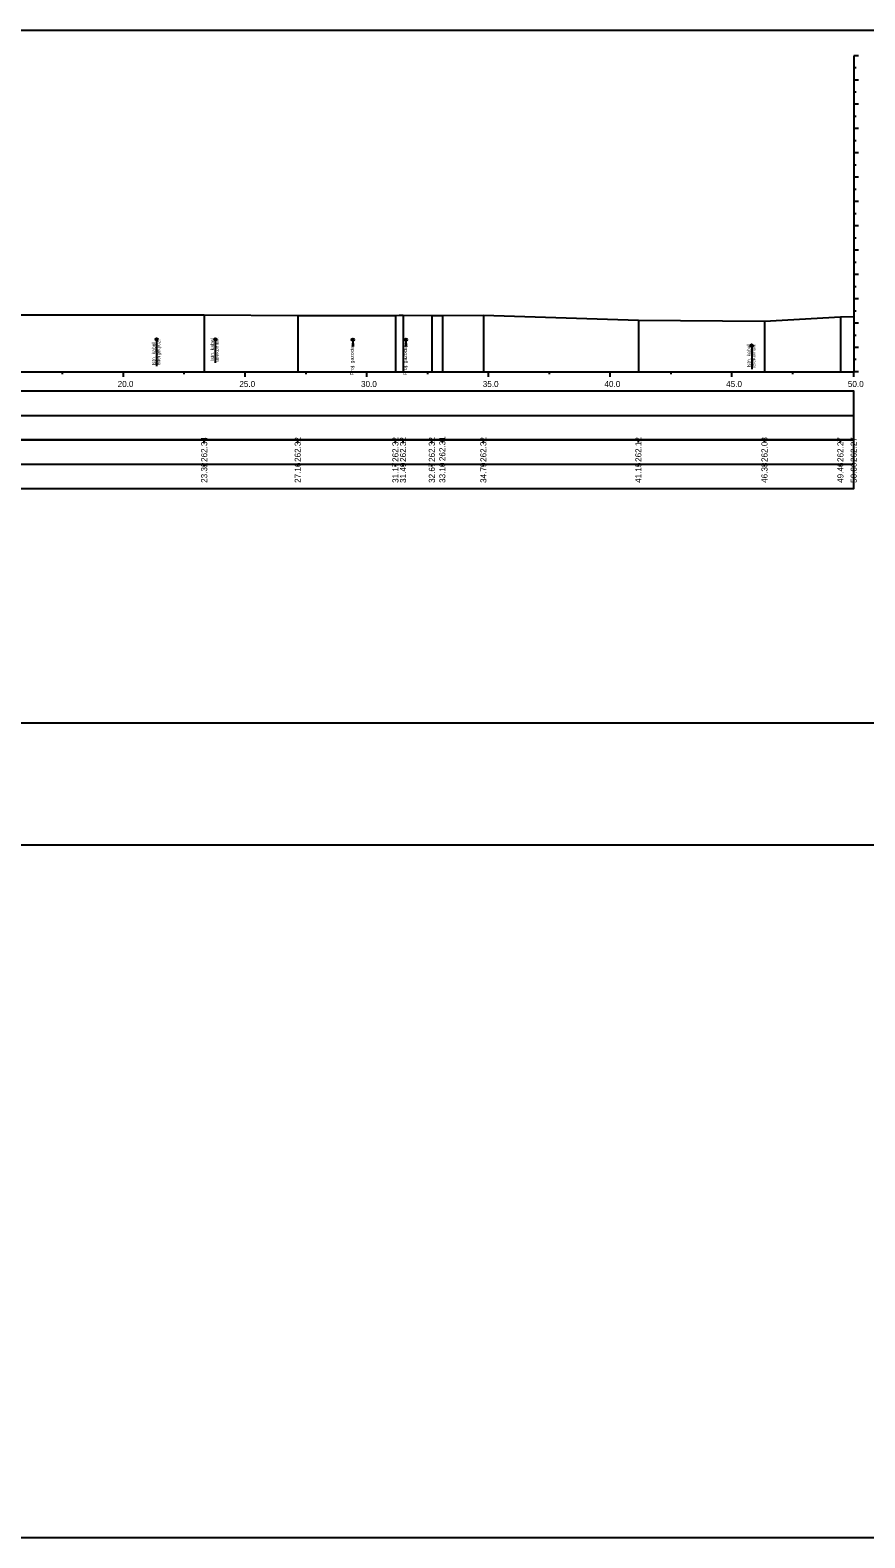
# Model space of a CAD drawing. Extents: x 6516023 to 6560129, y 5513077 to 5529206.
# Drawn here: x 6518731.6 to 6518765.9, y 5514484.7 to 5514546.7 of the extents above; entities that cross this region are included whole.
import ezdxf

# ---------------------------------------------------------------- set-up
doc = ezdxf.new("R2010")
doc.units = 0
for name, color, linetype in [('TOR_PRZEK_P-kable', 7, 'Continuous'), ('TOR_PRZEK_P-tabelka istniejace', 7, 'Continuous'), ('TOR_PRZEK_P-tabelka projektowane', 7, 'Continuous'), ('TOR_PRZEK_P-teren istniejacy', 7, 'Continuous'), ('TOR_PRZEK_P-uklad odniesienia', 7, 'Continuous'), ('TOR_RAMKI-ramka+tabelka 1', 7, 'Continuous')]:
    doc.layers.add(name, color=color, linetype=linetype)

msp = doc.modelspace()

# ---------------------------------------------------------------- linework, layer by layer
at = {"layer": 'TOR_PRZEK_P-kable'}
for p, q in [((6518736.825, 5514533.945), (6518736.825, 5514532.835)), ((6518739.233, 5514533.943), (6518739.233, 5514532.969)), ((6518744.888, 5514533.925), (6518744.888, 5514533.655)), ((6518747.07, 5514533.924), (6518747.07, 5514533.654)), ((6518761.274, 5514533.687), (6518761.274, 5514532.714))]:
    msp.add_line(p, q, dxfattribs=at)
for centre in [(6518736.825, 5514533.945), (6518739.233, 5514533.943), (6518744.888, 5514533.925), (6518747.07, 5514533.924), (6518761.274, 5514533.687)]:
    msp.add_circle(centre, 0.05, dxfattribs=at)
at = {"layer": 'TOR_PRZEK_P-tabelka istniejace'}
for p, q in [((6518738.779, 5514529.706), (6518738.779, 5514529.806)), ((6518742.622, 5514529.706), (6518742.622, 5514529.806)), ((6518746.636, 5514529.706), (6518746.636, 5514529.806)), ((6518746.949, 5514529.706), (6518746.949, 5514529.806)), ((6518748.132, 5514529.706), (6518748.132, 5514529.806)), ((6518748.564, 5514529.706), (6518748.564, 5514529.806)), ((6518750.249, 5514529.706), (6518750.249, 5514529.806)), ((6518756.618, 5514529.706), (6518756.618, 5514529.806)), ((6518761.798, 5514529.706), (6518761.798, 5514529.806)), ((6518764.919, 5514529.706), (6518764.919, 5514529.806)), ((6518765.463, 5514529.706), (6518765.463, 5514529.806)), ((6518656.663, 5514528.806), (6518765.463, 5514528.806)), ((6518738.779, 5514528.706), (6518738.779, 5514528.806)), ((6518742.622, 5514528.706), (6518742.622, 5514528.806)), ((6518746.636, 5514528.706), (6518746.636, 5514528.806)), ((6518746.949, 5514528.706), (6518746.949, 5514528.806)), ((6518748.132, 5514528.706), (6518748.132, 5514528.806)), ((6518748.564, 5514528.706), (6518748.564, 5514528.806)), ((6518750.249, 5514528.706), (6518750.249, 5514528.806)), ((6518756.618, 5514528.706), (6518756.618, 5514528.806)), ((6518761.798, 5514528.706), (6518761.798, 5514528.806)), ((6518764.919, 5514528.706), (6518764.919, 5514528.806)), ((6518765.463, 5514528.706), (6518765.463, 5514528.806))]:
    msp.add_line(p, q, dxfattribs=at)
for points in [[(6518738.779, 5514534.945), (6518738.779, 5514532.806), (6518738.779, 5514532.676), (6518738.779, 5514532.606)], [(6518742.622, 5514534.925), (6518742.622, 5514532.806), (6518742.622, 5514532.676), (6518742.622, 5514532.606)], [(6518746.636, 5514534.925), (6518746.636, 5514532.806), (6518746.636, 5514532.676), (6518746.636, 5514532.606)], [(6518746.949, 5514534.93), (6518746.949, 5514532.806), (6518746.949, 5514532.676), (6518746.949, 5514532.606)], [(6518748.132, 5514534.922), (6518748.132, 5514532.806), (6518748.132, 5514532.676), (6518748.132, 5514532.606)], [(6518748.564, 5514534.92), (6518748.564, 5514532.806), (6518748.564, 5514532.676), (6518748.564, 5514532.606)], [(6518750.249, 5514534.93), (6518750.249, 5514532.806), (6518750.249, 5514532.676), (6518750.249, 5514532.606)], [(6518764.919, 5514534.874), (6518764.919, 5514532.806), (6518764.919, 5514532.676), (6518764.919, 5514532.606)], [(6518765.463, 5514534.88), (6518765.463, 5514532.806), (6518765.463, 5514532.676), (6518765.463, 5514532.606)], [(6518756.618, 5514534.727), (6518756.618, 5514532.806), (6518756.618, 5514532.676), (6518756.618, 5514532.606)], [(6518761.798, 5514534.683), (6518761.798, 5514532.806), (6518761.798, 5514532.676), (6518761.798, 5514532.606)]]:
    msp.add_lwpolyline(points, dxfattribs=at)
msp.add_lwpolyline([(6518656.663, 5514529.806), (6518656.663, 5514527.806), (6518765.463, 5514527.806), (6518765.463, 5514529.806)], close=True, dxfattribs=at)
at = {"layer": 'TOR_PRZEK_P-tabelka projektowane'}
msp.add_line((6518656.663, 5514530.806), (6518765.463, 5514530.806), dxfattribs=at)
msp.add_lwpolyline([(6518656.663, 5514531.806), (6518656.663, 5514529.806), (6518765.463, 5514529.806), (6518765.463, 5514531.806)], close=True, dxfattribs=at)
at = {"layer": 'TOR_PRZEK_P-teren istniejacy'}
msp.add_lwpolyline([(6518728.897, 5514534.945), (6518738.779, 5514534.945), (6518742.622, 5514534.925), (6518746.636, 5514534.925), (6518746.787, 5514534.931), (6518746.949, 5514534.93), (6518748.132, 5514534.922), (6518748.564, 5514534.92), (6518750.249, 5514534.93), (6518756.618, 5514534.727), (6518761.798, 5514534.683), (6518764.919, 5514534.874), (6518765.463, 5514534.88)], dxfattribs=at)
at = {"layer": 'TOR_PRZEK_P-uklad odniesienia'}
for p, q in [((6518765.463, 5514545.606), (6518765.463, 5514532.606)), ((6518765.663, 5514545.606), (6518765.463, 5514545.606)), ((6518765.563, 5514545.106), (6518765.463, 5514545.106)), ((6518765.663, 5514544.606), (6518765.463, 5514544.606)), ((6518765.563, 5514544.106), (6518765.463, 5514544.106)), ((6518765.663, 5514543.606), (6518765.463, 5514543.606)), ((6518765.563, 5514543.106), (6518765.463, 5514543.106)), ((6518765.663, 5514542.606), (6518765.463, 5514542.606)), ((6518765.563, 5514542.106), (6518765.463, 5514542.106)), ((6518765.663, 5514541.606), (6518765.463, 5514541.606)), ((6518765.563, 5514541.106), (6518765.463, 5514541.106)), ((6518765.663, 5514540.606), (6518765.463, 5514540.606)), ((6518765.563, 5514540.106), (6518765.463, 5514540.106)), ((6518765.663, 5514539.606), (6518765.463, 5514539.606)), ((6518765.563, 5514539.106), (6518765.463, 5514539.106)), ((6518765.663, 5514538.606), (6518765.463, 5514538.606)), ((6518765.563, 5514538.106), (6518765.463, 5514538.106)), ((6518765.663, 5514537.606), (6518765.463, 5514537.606)), ((6518765.563, 5514537.106), (6518765.463, 5514537.106)), ((6518765.663, 5514536.606), (6518765.463, 5514536.606)), ((6518765.563, 5514536.106), (6518765.463, 5514536.106)), ((6518765.663, 5514535.606), (6518765.463, 5514535.606)), ((6518765.563, 5514535.106), (6518765.463, 5514535.106)), ((6518765.663, 5514534.606), (6518765.463, 5514534.606)), ((6518765.563, 5514534.106), (6518765.463, 5514534.106)), ((6518765.663, 5514533.606), (6518765.463, 5514533.606)), ((6518765.563, 5514533.106), (6518765.463, 5514533.106)), ((6518660.463, 5514532.606), (6518765.463, 5514532.606)), ((6518732.963, 5514532.506), (6518732.963, 5514532.606)), ((6518735.463, 5514532.406), (6518735.463, 5514532.606)), ((6518737.963, 5514532.506), (6518737.963, 5514532.606)), ((6518740.463, 5514532.406), (6518740.463, 5514532.606)), ((6518742.963, 5514532.506), (6518742.963, 5514532.606)), ((6518745.463, 5514532.406), (6518745.463, 5514532.606)), ((6518747.963, 5514532.506), (6518747.963, 5514532.606)), ((6518750.463, 5514532.406), (6518750.463, 5514532.606)), ((6518752.963, 5514532.506), (6518752.963, 5514532.606)), ((6518755.463, 5514532.406), (6518755.463, 5514532.606)), ((6518757.963, 5514532.506), (6518757.963, 5514532.606)), ((6518760.463, 5514532.406), (6518760.463, 5514532.606)), ((6518762.963, 5514532.506), (6518762.963, 5514532.606)), ((6518765.463, 5514532.406), (6518765.463, 5514532.606)), ((6518765.663, 5514532.606), (6518765.463, 5514532.606))]:
    msp.add_line(p, q, dxfattribs=at)
at = {"layer": 'TOR_RAMKI-ramka+tabelka 1'}
for points in [[(6518542.013, 5514546.656), (6518789.513, 5514546.656), (6518789.513, 5514518.156), (6518542.013, 5514518.156)], [(6518542.013, 5514513.156), (6518789.513, 5514513.156), (6518789.513, 5514484.656), (6518542.013, 5514484.656)]]:
    msp.add_lwpolyline(points, close=True, dxfattribs=at)

# ---------------------------------------------------------------- texts
at = {"layer": 'TOR_PRZEK_P-kable'}
for s, height, p in [('Istn. kabel', 0.14999, (6518736.78, 5514532.871)), ('energetycz.', 0.14999, (6518736.974, 5514532.872)), ('Istn. kabel', 0.14999, (6518739.188, 5514533.045)), ('telekomun.', 0.15, (6518739.382, 5514533.017)), ('Proj. gazociąg', 0.14999, (6518744.925, 5514532.472)), ('Proj. gazociąg', 0.14999, (6518747.108, 5514532.471)), ('Istn. kabel', 0.14999, (6518761.229, 5514532.79)), ('telekomun.', 0.15, (6518761.424, 5514532.762))]:
    msp.add_text(s, height=height, rotation=90.0511, dxfattribs=at).set_placement(p)
at = {"layer": 'TOR_PRZEK_P-tabelka istniejace'}
for s, p in [('262.34', (6518738.904, 5514528.899)), ('262.32', (6518742.747, 5514528.9)), ('262.32', (6518746.761, 5514528.9)), ('262.32', (6518747.074, 5514528.9)), ('262.32', (6518748.257, 5514528.9)), ('262.31', (6518748.689, 5514528.933)), ('262.32', (6518750.374, 5514528.9)), ('262.12', (6518756.743, 5514528.9)), ('262.08', (6518761.923, 5514528.898)), ('262.27', (6518765.044, 5514528.898)), ('262.27', (6518765.588, 5514528.898)), ('23.32', (6518738.904, 5514528.04)), ('27.16', (6518742.747, 5514528.038)), ('31.17', (6518746.761, 5514528.038)), ('31.49', (6518747.074, 5514528.038)), ('32.67', (6518748.257, 5514528.038)), ('33.10', (6518748.689, 5514528.038)), ('34.79', (6518750.374, 5514528.038)), ('41.15', (6518756.743, 5514528.037)), ('46.33', (6518761.923, 5514528.038)), ('49.46', (6518765.044, 5514528.038)), ('50.00', (6518765.588, 5514528.038))]:
    msp.add_text(s, height=0.25, rotation=90, dxfattribs=at).set_placement(p)
at = {"layer": 'TOR_PRZEK_P-uklad odniesienia'}
for s, p in [('20.0', (6518735.224, 5514531.981)), ('25.0', (6518740.224, 5514531.981)), ('30.0', (6518745.224, 5514531.981)), ('35.0', (6518750.224, 5514531.981)), ('40.0', (6518755.224, 5514531.981)), ('45.0', (6518760.224, 5514531.981)), ('50.0', (6518765.224, 5514531.981))]:
    msp.add_text(s, height=0.25, dxfattribs=at).set_placement(p)

doc.saveas('drawing.dxf')
